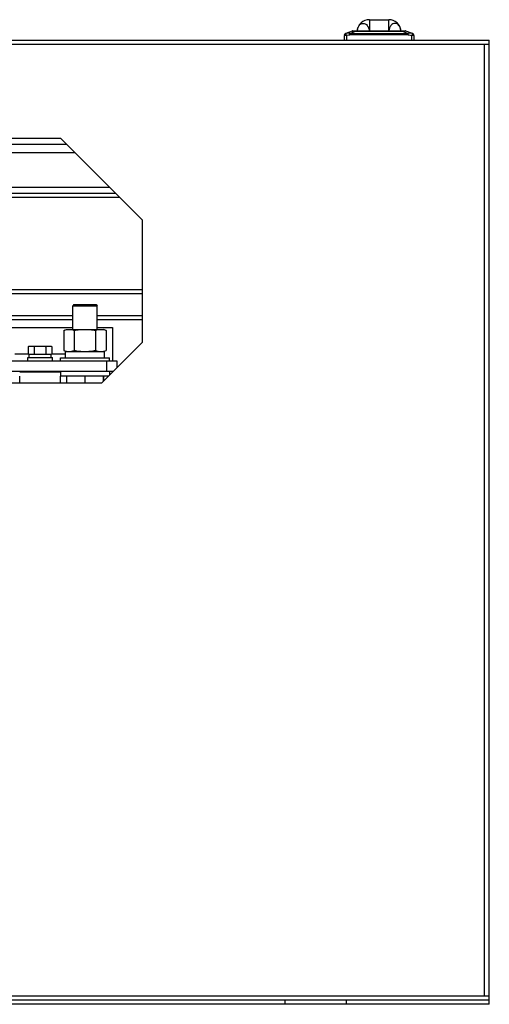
# Model space of a CAD drawing. Header units: millimetres. Extents: x 1117 to 38156, y -1945 to 7303.
# Tile 784 of 831: x 29279 to 29509, y 6282 to 6764. Entities that reach past the tile are written whole.
import ezdxf

# ---------------------------------------------------------------- set-up
doc = ezdxf.new("R2010")
doc.units = ezdxf.units.MM

msp = doc.modelspace()

# ---------------------------------------------------------------- linework, layer by layer
at = {"color": 7, "linetype": 'Continuous'}
for p, q in [((29450.266, 6764.119), (29459.766, 6764.119)), ((29450.266, 6764.119), (29450.266, 6758.619)), ((29459.766, 6758.619), (29459.766, 6764.119)), ((29441.846, 6758.555), (29438.665, 6757.362)), ((29440.722, 6757.412), (29443.16, 6758.326)), ((29442.197, 6758.619), (29467.835, 6758.619)), ((29443.16, 6758.619), (29443.16, 6758.326)), ((29466.872, 6758.326), (29443.16, 6758.326)), ((29466.872, 6758.326), (29466.872, 6758.619)), ((29466.872, 6758.326), (29469.31, 6757.412)), ((29471.367, 6757.362), (29468.186, 6758.555)), ((28709.016, 6754.119), (29509.016, 6754.119)), ((29439.016, 6756.407), (29438.016, 6756.407)), ((29438.016, 6754.119), (29438.016, 6756.407)), ((29439.016, 6756.407), (29438.729, 6757.349)), ((29439.016, 6756.407), (29439.016, 6754.119)), ((29440.722, 6757.412), (29469.31, 6757.412)), ((29440.722, 6756.705), (29440.722, 6757.412)), ((29469.31, 6756.705), (29440.722, 6756.705)), ((29469.31, 6756.705), (29469.31, 6757.412)), ((29471.303, 6757.349), (29471.016, 6756.407)), ((29472.016, 6756.407), (29471.016, 6756.407)), ((29471.016, 6754.119), (29471.016, 6756.407)), ((29472.016, 6756.407), (29472.016, 6754.119)), ((29509.016, 6282.119), (29509.016, 6754.119)), ((28709.016, 6752.119), (29509.016, 6752.119)), ((29506.516, 6752.119), (29506.516, 6286.119)), ((28919.016, 6706.119), (29299.016, 6706.119)), ((29299.016, 6706.119), (29339.016, 6666.119)), ((28916.016, 6703.119), (29302.016, 6703.119)), ((28912.016, 6699.119), (29306.016, 6699.119)), ((29246.115, 6682.119), (29323.016, 6682.119)), ((29246.407, 6679.119), (29326.016, 6679.119)), ((29328.016, 6677.119), (29246.407, 6677.119)), ((29339.016, 6666.119), (29339.016, 6606.119)), ((28958.516, 6632.119), (29339.016, 6632.119)), ((28958.516, 6630.119), (29339.016, 6630.119)), ((29305.516, 6624.619), (29305.016, 6624.119)), ((29305.016, 6624.119), (29317.016, 6624.119)), ((29305.016, 6612.519), (29305.016, 6624.119)), ((29305.516, 6624.619), (29316.516, 6624.619)), ((29316.516, 6624.619), (29317.016, 6624.119)), ((29317.016, 6612.519), (29317.016, 6624.119)), ((29305.016, 6619.119), (29273.016, 6619.119)), ((29339.016, 6619.119), (29317.016, 6619.119)), ((29305.016, 6617.119), (29273.016, 6617.119)), ((29273.016, 6613.369), (29305.016, 6613.369)), ((29339.016, 6617.119), (29317.016, 6617.119)), ((29317.016, 6613.369), (29324.516, 6613.369)), ((29324.516, 6613.369), (29324.516, 6597.119)), ((29300.624, 6612.012), (29302.016, 6612.519)), ((29300.624, 6612.012), (29300.624, 6602.226)), ((29302.016, 6612.519), (29320.016, 6612.519)), ((29305.751, 6612.012), (29305.751, 6602.226)), ((29316.143, 6612.012), (29316.143, 6602.226)), ((29321.337, 6612.038), (29320.016, 6612.519)), ((29321.408, 6612.012), (29321.408, 6602.226)), ((29283.242, 6604.019), (29283.542, 6604.319)), ((29283.242, 6604.019), (29283.242, 6600.619)), ((29283.542, 6604.319), (29294.489, 6604.319)), ((29286.129, 6604.019), (29286.129, 6600.619)), ((29291.903, 6604.019), (29291.903, 6600.619)), ((29294.789, 6604.019), (29294.489, 6604.319)), ((29294.789, 6604.019), (29294.789, 6600.619)), ((29339.016, 6606.119), (29319.016, 6586.119)), ((29276.566, 6600.619), (29283.242, 6600.619)), ((29283.016, 6598.719), (29295.016, 6598.719)), ((29283.016, 6597.119), (29283.016, 6598.719)), ((29283.542, 6600.319), (29283.242, 6600.619)), ((29283.542, 6600.319), (29294.489, 6600.319)), ((29283.661, 6598.719), (29283.661, 6600.319)), ((29294.371, 6598.719), (29294.371, 6600.319)), ((29294.489, 6600.319), (29294.789, 6600.619)), ((29294.789, 6600.619), (29301.466, 6600.619)), ((29295.016, 6597.119), (29295.016, 6598.719)), ((29299.016, 6598.619), (29323.016, 6598.619)), ((29299.016, 6597.119), (29299.016, 6598.619)), ((29300.624, 6602.226), (29302.016, 6601.719)), ((29301.466, 6601.719), (29320.566, 6601.719)), ((29301.466, 6598.619), (29301.466, 6601.719)), ((29320.016, 6601.719), (29321.337, 6602.2)), ((29320.566, 6598.619), (29320.566, 6601.719)), ((29323.016, 6597.119), (29323.016, 6598.619)), ((29251.516, 6597.119), (29326.516, 6597.119)), ((29321.516, 6597.119), (29321.516, 6592.119)), ((29326.516, 6597.119), (29326.516, 6593.619)), ((29251.516, 6592.119), (29325.016, 6592.119)), ((29279.016, 6591.619), (29279.516, 6592.119)), ((29299.016, 6591.619), (29279.016, 6591.619)), ((29279.016, 6586.119), (29279.016, 6589.619)), ((29299.016, 6591.619), (29298.516, 6592.119)), ((29299.016, 6592.119), (29299.016, 6589.619)), ((29322.516, 6589.619), (29299.016, 6589.619)), ((29299.016, 6586.119), (29299.016, 6589.619)), ((29301.977, 6589.619), (29301.977, 6586.119)), ((29310.937, 6589.619), (29310.937, 6586.119)), ((29319.976, 6589.619), (29319.976, 6587.079)), ((29320.055, 6589.619), (29320.055, 6587.158)), ((29323.016, 6592.119), (29323.016, 6590.119)), ((29324.516, 6592.119), (29324.516, 6591.619)), ((29319.016, 6586.119), (28899.016, 6586.119)), ((29509.016, 6286.119), (28709.016, 6286.119)), ((29509.016, 6284.119), (28709.016, 6284.119)), ((29509.016, 6282.119), (28709.016, 6282.119)), ((29409.016, 6282.119), (29409.016, 6284.119)), ((29439.016, 6282.119), (29439.016, 6284.119))]:
    msp.add_line(p, q, dxfattribs=at)
for centre, radius, start, end in [((29450.266, 6758.119), 6, 90, 175.19886), ((29459.766, 6758.119), 6, 4.80547, 90), ((29442.197, 6757.619), 1, 90, 110.55605), ((29467.835, 6757.619), 1, 69.44395, 90), ((29439.016, 6756.426), 1, 110.55605, 180), ((29438.984, 6756.407), 0.968, 172.99372, 179.98597), ((29438.988, 6756.407), 0.972, 165.37331, 173.00392), ((29439, 6756.41), 0.978, 109.3971, 121.63733), ((29439.04, 6756.29), 1.104, 106.40848, 109.29208), ((29471.018, 6756.381), 1.009, 70.53181, 73.55964), ((29471.017, 6756.379), 1.012, 60.15576, 70.53603), ((29471.016, 6756.426), 1, 360, 69.44395), ((29471.041, 6756.406), 0.975, 0.06597, 17.31941), ((29285.817, 6601.561), 3.556, 129.13644, 129.50125), ((29292.215, 6603.077), 3.556, 309.13644, 309.50124)]:
    msp.add_arc(centre, radius, start, end, dxfattribs=at)
for points, knots in [([(29441.846, 6758.555), (29441.866, 6758.563), (29441.928, 6758.563), (29442.103, 6758.549), (29442.257, 6758.521), (29442.371, 6758.499)], [0, 0, 0, 0, 0.1228675, 0.3390887, 1, 1, 1, 1]), ([(29442.371, 6758.499), (29442.432, 6758.487), (29442.696, 6758.434), (29442.959, 6758.374), (29443.16, 6758.326)], [0, 0, 0, 0, 0.231414, 1, 1, 1, 1]), ([(29444.287, 6758.622), (29444.329, 6759.114), (29444.526, 6760.052), (29445.167, 6761.26), (29446.095, 6762.098), (29447.231, 6762.41), (29448.369, 6762.096), (29449.309, 6761.261), (29449.971, 6760.055), (29450.185, 6759.115), (29450.234, 6758.622)], [0, 0, 0, 0, 0.1438184, 0.2758808, 0.3927099, 0.4985143, 0.604755, 0.722592, 0.8556311, 1, 1, 1, 1]), ([(29465.745, 6758.622), (29465.703, 6759.114), (29465.505, 6760.052), (29464.865, 6761.26), (29463.937, 6762.098), (29462.801, 6762.41), (29461.663, 6762.096), (29460.723, 6761.261), (29460.061, 6760.055), (29459.847, 6759.115), (29459.797, 6758.622)], [0, 0, 0, 0, 0.1438221, 0.2758897, 0.3927207, 0.4985235, 0.6047625, 0.7225969, 0.8556318, 1, 1, 1, 1]), ([(29467.67, 6758.501), (29467.608, 6758.489), (29467.341, 6758.436), (29467.076, 6758.375), (29466.872, 6758.326)], [0, 0, 0, 0, 0.2308759, 1, 1, 1, 1]), ([(29468.186, 6758.555), (29468.166, 6758.563), (29468.105, 6758.563), (29467.934, 6758.55), (29467.783, 6758.522), (29467.67, 6758.501)], [0, 0, 0, 0, 0.1231927, 0.3389856, 1, 1, 1, 1]), ([(29440.722, 6757.412), (29440.558, 6757.451), (29439.894, 6757.549), (29439.214, 6757.471), (29438.729, 6757.349)], [0, 0, 0, 0, 0.2518439, 1, 1, 1, 1]), ([(29439.016, 6756.407), (29439.156, 6756.45), (29439.713, 6756.604), (29440.29, 6756.705), (29440.722, 6756.705)], [0, 0, 0, 0, 0.253507, 1, 1, 1, 1]), ([(29471.303, 6757.349), (29470.818, 6757.471), (29470.138, 6757.549), (29469.474, 6757.451), (29469.31, 6757.412)], [0, 0, 0, 0, 0.7481578, 1, 1, 1, 1]), ([(29469.31, 6756.705), (29469.452, 6756.705), (29470.031, 6756.668), (29470.599, 6756.535), (29471.016, 6756.407)], [0, 0, 0, 0, 0.2455222, 1, 1, 1, 1]), ([(29300.695, 6612.038), (29301.099, 6612.184), (29301.917, 6612.427), (29302.768, 6612.519), (29303.188, 6612.519)], [0, 0, 0, 0, 0.5063502, 1, 1, 1, 1]), ([(29303.188, 6612.519), (29303.619, 6612.519), (29304.496, 6612.421), (29305.336, 6612.165), (29305.751, 6612.012)], [0, 0, 0, 0, 0.4933673, 1, 1, 1, 1]), ([(29305.751, 6612.012), (29306.608, 6612.168), (29308.333, 6612.424), (29310.076, 6612.519), (29310.947, 6612.519)], [0, 0, 0, 0, 0.5000364, 1, 1, 1, 1]), ([(29310.947, 6612.519), (29311.818, 6612.519), (29313.561, 6612.424), (29315.286, 6612.168), (29316.143, 6612.012)], [0, 0, 0, 0, 0.4999638, 1, 1, 1, 1]), ([(29316.143, 6612.012), (29316.571, 6612.165), (29317.434, 6612.421), (29318.333, 6612.519), (29318.776, 6612.519)], [0, 0, 0, 0, 0.5061986, 1, 1, 1, 1]), ([(29318.776, 6612.519), (29319.219, 6612.519), (29320.117, 6612.421), (29320.981, 6612.165), (29321.408, 6612.012)], [0, 0, 0, 0, 0.4938014, 1, 1, 1, 1]), ([(29283.242, 6604.019), (29283.268, 6604.044), (29283.369, 6604.143), (29283.474, 6604.238), (29283.555, 6604.304)], [0, 0, 0, 0, 0.255041, 1, 1, 1, 1]), ([(29285.799, 6604.319), (29285.827, 6604.296), (29285.941, 6604.2), (29286.05, 6604.098), (29286.129, 6604.019)], [0, 0, 0, 0, 0.2445583, 1, 1, 1, 1]), ([(29291.903, 6604.019), (29291.93, 6604.046), (29292.036, 6604.15), (29292.147, 6604.249), (29292.233, 6604.319)], [0, 0, 0, 0, 0.2553529, 1, 1, 1, 1]), ([(29294.46, 6604.319), (29294.488, 6604.296), (29294.602, 6604.2), (29294.71, 6604.098), (29294.789, 6604.019)], [0, 0, 0, 0, 0.2445583, 1, 1, 1, 1]), ([(29283.242, 6600.619), (29283.269, 6600.592), (29283.375, 6600.488), (29283.486, 6600.389), (29283.572, 6600.319)], [0, 0, 0, 0, 0.2553529, 1, 1, 1, 1]), ([(29285.799, 6600.319), (29285.827, 6600.342), (29285.941, 6600.437), (29286.05, 6600.539), (29286.129, 6600.619)], [0, 0, 0, 0, 0.2445583, 1, 1, 1, 1]), ([(29291.903, 6600.619), (29291.93, 6600.592), (29292.036, 6600.488), (29292.147, 6600.389), (29292.233, 6600.319)], [0, 0, 0, 0, 0.2553529, 1, 1, 1, 1]), ([(29294.477, 6600.333), (29294.504, 6600.355), (29294.611, 6600.446), (29294.714, 6600.543), (29294.789, 6600.619)], [0, 0, 0, 0, 0.2448779, 1, 1, 1, 1]), ([(29300.695, 6602.2), (29301.099, 6602.054), (29301.917, 6601.811), (29302.768, 6601.719), (29303.188, 6601.719)], [0, 0, 0, 0, 0.5063502, 1, 1, 1, 1]), ([(29303.188, 6601.719), (29303.619, 6601.719), (29304.496, 6601.817), (29305.336, 6602.072), (29305.751, 6602.226)], [0, 0, 0, 0, 0.4933673, 1, 1, 1, 1]), ([(29305.751, 6602.226), (29306.608, 6602.07), (29308.333, 6601.813), (29310.076, 6601.719), (29310.947, 6601.719)], [0, 0, 0, 0, 0.5000364, 1, 1, 1, 1]), ([(29310.947, 6601.719), (29311.818, 6601.719), (29313.561, 6601.813), (29315.286, 6602.07), (29316.143, 6602.226)], [0, 0, 0, 0, 0.4999638, 1, 1, 1, 1]), ([(29316.143, 6602.226), (29316.571, 6602.072), (29317.434, 6601.816), (29318.333, 6601.719), (29318.776, 6601.719)], [0, 0, 0, 0, 0.5061986, 1, 1, 1, 1]), ([(29318.776, 6601.719), (29319.219, 6601.719), (29320.117, 6601.816), (29320.981, 6602.072), (29321.408, 6602.226)], [0, 0, 0, 0, 0.4938014, 1, 1, 1, 1])]:
    msp.add_open_spline(points, degree=3, knots=knots, dxfattribs=at)
for points in [[(29438.047, 6756.652), (29438.109, 6756.889), (29438.279, 6757.113), (29438.488, 6757.242)], [(29438.729, 6757.349), (29438.711, 6757.361), (29438.685, 6757.37), (29438.665, 6757.362)], [(29471.367, 6757.362), (29471.347, 6757.37), (29471.321, 6757.361), (29471.303, 6757.349)], [(29471.52, 6757.256), (29471.728, 6757.137), (29471.9, 6756.925), (29471.972, 6756.696)], [(29286.129, 6604.019), (29286.345, 6604.127), (29286.565, 6604.228), (29286.789, 6604.319)], [(29291.243, 6604.319), (29291.467, 6604.228), (29291.687, 6604.127), (29291.903, 6604.019)], [(29286.129, 6600.619), (29286.345, 6600.511), (29286.565, 6600.41), (29286.789, 6600.319)], [(29291.243, 6600.319), (29291.467, 6600.41), (29291.687, 6600.511), (29291.903, 6600.619)]]:
    msp.add_open_spline(points, degree=3, dxfattribs=at)

doc.saveas('drawing.dxf')
